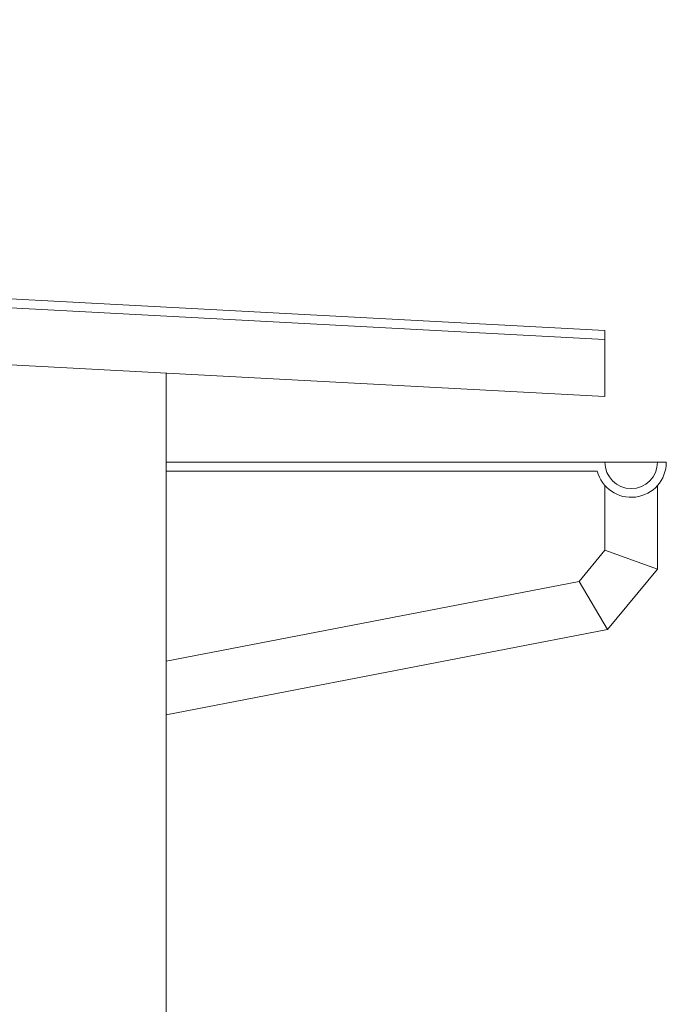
# Model space of a CAD drawing. Header units: millimetres. Extents: x 16698 to 93787, y -21104 to 39413.
# Tile 257 of 316: x 54482 to 54629, y 19913 to 20138. Entities that reach past the tile are written whole.
import ezdxf

# ---------------------------------------------------------------- set-up
doc = ezdxf.new("R2010")
doc.units = ezdxf.units.MM
doc.layers.add('Widok', color=1, linetype='Continuous', lineweight=15)

msp = doc.modelspace()

# ---------------------------------------------------------------- linework, layer by layer
at = {"layer": 'Widok', "color": 1}
for points in [[(53285.13625, 20137.61154), (53284.33738, 20122.63283), (54615.13625, 20051.65689), (54615.13625, 20066.67821), (53285.13625, 20137.61154)], [(53285.02973, 20135.61438), (54615.02973, 20064.68105)], [(53385.13625, 20117.25689), (53385.13625, 19719.92356), (54515.13625, 19719.92356), (54515.13625, 20056.99022)], [(54615.13625, 20036.65689), (54629.13625, 20036.65689)], [(54615.13625, 20031.36539), (54615.13625, 20016.60785), (54609.24536, 20009.46877), (54515.13625, 19991.2715)], [(54627.13625, 20031.36539), (54627.13625, 20012.29609), (54615.75687, 19998.50558), (54515.13625, 19979.04922)], [(54615.13625, 20016.60785), (54627.13625, 20012.29609)], [(54609.24536, 20009.46877), (54615.75687, 19998.50558)]]:
    msp.add_lwpolyline(points, dxfattribs=at)
for points in [[(54515.13625, 20036.65689), (54615.13625, 20036.65689, 1), (54627.13625, 20036.65689)], [(54515.13625, 20034.65689), (54613.39028, 20034.65689, 0.881017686), (54629.13625, 20036.65689, 0.881017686)]]:
    msp.add_lwpolyline(points, format="xyb", dxfattribs=at)

doc.saveas('drawing.dxf')
